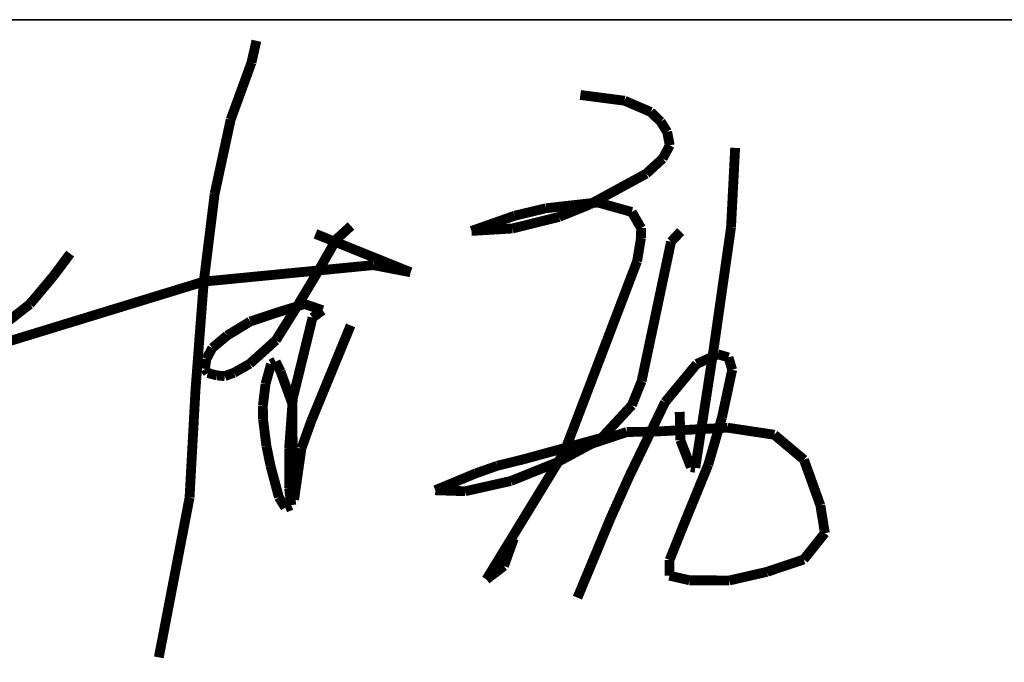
# Model space of a CAD drawing. Extents: x 797781 to 1255204, y 21234 to 1024248.
# Tile 308 of 656: x 1005230 to 1006133, y 264791 to 265380. Entities that reach past the tile are written whole.
import ezdxf

# ---------------------------------------------------------------- set-up
doc = ezdxf.new("R2010")
doc.units = 0
doc.header["$LTSCALE"] = 1000
doc.header["$MEASUREMENT"] = 0
doc.layers.add('230303生产综合楼-平面图_t8$0$图框', color=4, linetype='Continuous', lineweight=35)
doc.layers.add('A-PUB_TITLE SIGNATURE', color=7, linetype='Continuous')

# ---------------------------------------------------------------- blocks, each defined once
blk = doc.blocks.new('A$C7B124B11')
at = {"layer": 'A-PUB_TITLE SIGNATURE', "const_width": 10}
for points in [[(407.4, 294.7), (402.4, 272.5)], [(402.4, 272.5), (381.2, 214.4)], [(737.4, 239.5), (782.5, 233.6)], [(782.5, 233.6), (809, 222.2)], [(809, 222.2), (819.2, 212.4)], [(381.2, 214.4), (364.9, 138.9)], [(819.2, 212.4), (825.8, 202)], [(825.8, 202), (828.5, 188.2)], [(828.5, 188.2), (821.3, 174.7)], [(890.9, 104.7), (895.1, 185.6)], [(821.3, 174.7), (804.5, 159.3)], [(804.5, 159.3), (746.4, 127.7)], [(364.9, 138.9), (353.8, 49.4)], [(702.3, 124.1), (755.1, 130)], [(746.4, 127.7), (715.8, 115.3)], [(755.1, 130), (789.8, 120.3)], [(626.5, 101), (670.5, 116.5)], [(670.5, 116.5), (702.3, 124.1)], [(789.8, 120.3), (799.3, 103.9)], [(503.8, 106.1), (489, 92.6)], [(715.8, 115.3), (668.2, 103.5)], [(564.5, 58.9), (467.6, 98)], [(668.2, 103.5), (626.5, 101)], [(799.3, 103.9), (799.2, 93.9)], [(839.6, 100.4), (829.8, 90)], [(872.4, -24.7), (890.9, 104.7)], [(489, 92.6), (469, 57.7)], [(799.2, 93.9), (795.2, 70.1)], [(829.8, 90), (799.8, -51.9)], [(217.7, 77.9), (200.6, 55)], [(353.8, 49.4), (526.6, 66.2)], [(526.6, 66.2), (564.5, 58.9)], [(795.2, 70.1), (721.3, -123.7)], [(469, 57.7), (446.1, 19.7)], [(153.4, -12), (353.8, 49.4)], [(200.6, 55), (176.6, 26.4)], [(353.8, 49.4), (345.4, -60.2)], [(176.6, 26.4), (133.5, -7.3)], [(429.2, 18.1), (456.5, 26.6)], [(456.5, 26.6), (474.8, 20.2)], [(401, 8.7), (429.2, 18.1)], [(446.1, 19.7), (427.2, -10.4)], [(474.8, 20.2), (464.6, 12.7)], [(377.5, -5.6), (401, 8.7)], [(464.6, 12.7), (444.5, -69.5)], [(463.4, -92.3), (503.4, 4.8)], [(362.5, -18.1), (377.5, -5.6)], [(427.2, -10.4), (400.7, -34.3)], [(356.4, -29.5), (362.5, -18.1)], [(854.5, -140.2), (872.4, -24.7)], [(877.4, -24.6), (855.9, -34.5)], [(888.3, -27.8), (877.4, -24.6)], [(355, -39.5), (356.4, -29.5)], [(400.7, -34.3), (384.6, -43.4)], [(416.7, -54.9), (422.3, -34.6)], [(422.3, -34.6), (427.1, -32.1)], [(427.1, -32.1), (432, -42.2)], [(855.9, -34.5), (823.7, -73.4)], [(892.1, -40.4), (888.3, -27.8)], [(357.9, -43.7), (355, -39.5)], [(367.3, -46.2), (357.9, -43.7)], [(384.6, -43.4), (375.2, -46.9)], [(432, -42.2), (444, -75)], [(881.7, -88.8), (892.1, -40.4)], [(375.2, -46.9), (367.3, -46.2)], [(414, -77.2), (416.7, -54.9)], [(799.8, -51.9), (789.9, -76.5)], [(345.4, -60.2), (339.3, -170.6)], [(444.5, -69.5), (440.7, -120.8)], [(444, -75), (444.4, -125.4)], [(823.7, -73.4), (787.3, -148.8)], [(414.2, -91.1), (414, -77.2)], [(789.9, -76.5), (759.2, -109.7)], [(838.6, -83.3), (839.3, -112.1)], [(417.6, -117.9), (414.2, -91.1)], [(453.3, -120.5), (463.4, -92.3)], [(867.7, -137.1), (881.7, -88.8)], [(749, -115.7), (784.7, -103.8)], [(784.7, -103.8), (812.5, -103.4)], [(812.5, -103.4), (887.4, -99.4)], [(887.4, -99.4), (935, -106.6)], [(759.2, -109.7), (724.1, -119.4)], [(839.3, -112.1), (850, -139.6)], [(935, -106.6), (965.2, -132)], [(421.8, -138.3), (417.6, -117.9)], [(440.7, -120.8), (440.7, -161.1)], [(445.8, -172.8), (453.3, -120.5)], [(721.3, -123.7), (641.7, -253.9)], [(724.1, -119.4), (679.8, -131.5)], [(713.3, -134.9), (749, -115.7)], [(444.4, -125.4), (445.8, -172.8)], [(679.8, -131.5), (652.7, -138.2)], [(666.5, -153.7), (713.3, -134.9)], [(965.2, -132), (981.9, -178.5)], [(430.3, -170.2), (421.8, -138.3)], [(652.7, -138.2), (630.9, -145.9)], [(842.3, -199.2), (867.7, -137.1)], [(850, -139.6), (854.5, -140.2)], [(630.9, -145.9), (589.6, -163.1)], [(620.2, -164.1), (666.5, -153.7)], [(787.3, -148.8), (767.7, -192.6)], [(440.7, -161.1), (443, -178.3)], [(589.6, -163.1), (620.2, -164.1)], [(339.3, -170.6), (308, -333.3)], [(436.8, -180.8), (430.3, -170.2)], [(443, -178.3), (436.8, -180.8)], [(981.9, -178.5), (986.5, -206.7)], [(767.7, -192.6), (753.4, -227)], [(828.3, -234.2), (842.3, -199.2)], [(659.6, -240.3), (669.7, -212.2)], [(986.5, -206.7), (965, -233.6)], [(753.4, -227), (734.5, -272.5)], [(828.2, -250.1), (828.3, -234.2)], [(965, -233.6), (927.6, -246.2)], [(641.7, -253.9), (659.6, -240.3)], [(848.6, -254.8), (828.2, -250.1)], [(889.2, -255), (848.6, -254.8)], [(927.6, -246.2), (889.2, -255)]]:
    blk.add_lwpolyline(points, dxfattribs=at)
blk = doc.blocks.new('230303生产综合楼-平面图_t8$0$图签')
at = {"layer": '230303生产综合楼-平面图_t8$0$图框', "color": 4}
blk.add_line((-4000, 10700), (0, 10700), dxfattribs=at)
at = {"layer": 'A-PUB_TITLE SIGNATURE', "xscale": 0.9, "yscale": 0.9, "zscale": 0.9}
blk.add_blockref('A$C7B124B11', (-1630.81, 10415.46, 3949.16), dxfattribs=at)

msp = doc.modelspace()

# ---------------------------------------------------------------- block references
msp.add_blockref('230303生产综合楼-平面图_t8$0$图签', (1006711.66, 254680.05))

doc.saveas('drawing.dxf')
